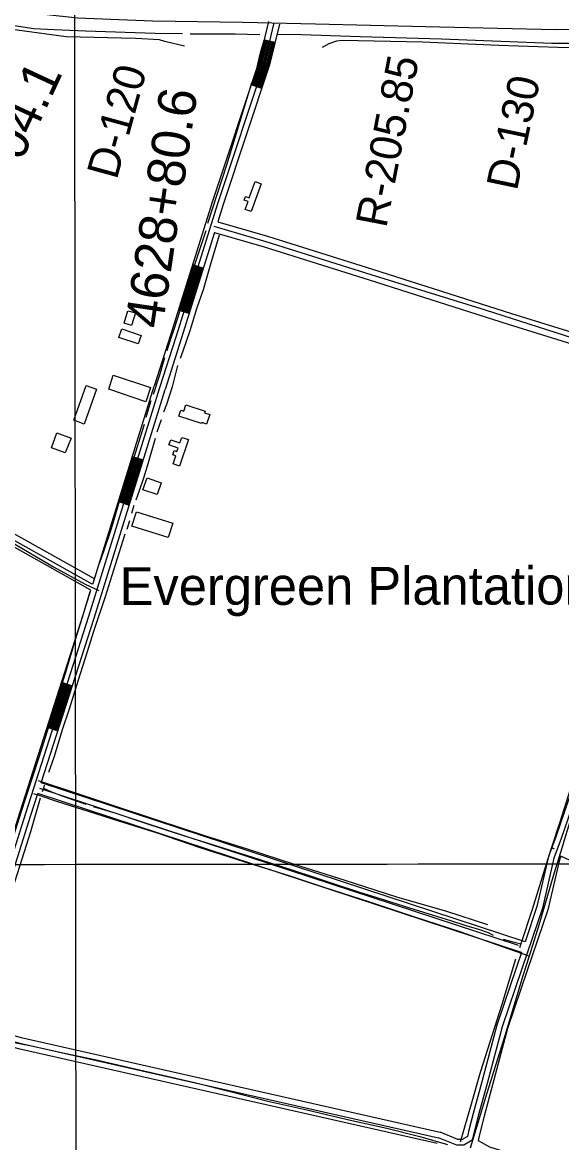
# Model space of a CAD drawing. Extents: x 3297772 to 3335630, y 634068 to 659439.
# Drawn here: x 3322784 to 3324208, y 641761 to 644719 of the extents above; entities that cross this region are included whole.
import ezdxf

# ---------------------------------------------------------------- set-up
doc = ezdxf.new("R2010")
doc.units = 0
for name, color, linetype in [('V-BLDG-IDEN', 7, 'Continuous'), ('V-BLDG-OTLN', 7, 'Continuous'), ('V-DTCH-CNTR', 7, 'Continuous'), ('V-GRID-MAJR', 7, 'Continuous'), ('V-RIVR-RANG-IDEN', 7, 'Continuous'), ('V-ROAD-CNTR', 7, 'Continuous'), ('V-SURV-IDEN', 7, 'Continuous'), ('V-TOPO-SHOR', 7, 'Continuous')]:
    doc.layers.add(name, color=color, linetype=linetype)

msp = doc.modelspace()

# ---------------------------------------------------------------- linework, layer by layer
at = {"layer": 'V-BLDG-OTLN'}
for points in [[(3323414.384, 644292.865), (3323388.237, 644219.6140000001), (3323372.019, 644225.404), (3323379.5700000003, 644246.558), (3323369.487, 644250.156), (3323372.863, 644259.612), (3323382.9080000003, 644256.0260000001), (3323398.129, 644298.667)], [(3323082.395, 643952.2440000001), (3323072.083, 643918.8), (3323052.201, 643924.944), (3323062.228, 643957.497)], [(3323046.491, 643909.568), (3323097.12, 643892.704), (3323089.555, 643869.986), (3323038.578, 643886.964)], [(3322919.9020000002, 643668.622), (3322952.2120000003, 643760.584), (3322979.896, 643750.856), (3322947.3000000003, 643658.001)], [(3323023.869, 643787.365), (3323122.3370000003, 643754.5750000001), (3323109.9960000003, 643717.504), (3323011.843, 643750.186)], [(3323215.6580000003, 643708.78), (3323266.289, 643692.381), (3323264.915, 643688.14), (3323278.566, 643683.72), (3323270.262, 643658.063), (3323257.257, 643662.272), (3323256.475, 643659.873), (3323197.183, 643679.125), (3323202.463, 643695.363), (3323210.303, 643692.824)], [(3322896.9050000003, 643582.68), (3322860.678, 643595.787), (3322874.838, 643634.951), (3322912.3680000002, 643621.389)], [(3323222.4, 643617.185), (3323198.514, 643547.5160000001), (3323181.637, 643553.302), (3323188.94, 643574.601), (3323180.654, 643577.439), (3323184.453, 643588.544), (3323191.903, 643585.99), (3323194.977, 643594.911), (3323170.8170000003, 643603.129), (3323175.468, 643616.691), (3323199.745, 643608.458), (3323204.75, 643623.272)], [(3323113.365, 643516.12), (3323150.521, 643503.474), (3323139.862, 643471.992), (3323101.627, 643484.894)], [(3323085.2460000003, 643426.938), (3323180.932, 643396.478), (3323168.833, 643358.461), (3323073.1380000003, 643388.9230000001)]]:
    msp.add_lwpolyline(points, close=True, dxfattribs=at)
at = {"layer": 'V-DTCH-CNTR'}
for points in [[(3323211.673, 644656.602), (3323159.768, 644668.6730000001), (3323145.647, 644673.2710000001), (3323083.791, 644676.746), (3322899.052, 644680.92), (3322750.1950000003, 644701.785), (3322629.576, 644714.2390000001), (3322576.291, 644723.254), (3322455.6410000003, 644739.622), (3322443.126, 644738.752), (3322435.35, 644731.6510000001), (3322407.7, 644657.104), (3322316.553, 644374.6950000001), (3322249.913, 644169.166)], [(3325777.028, 644670.59), (3325707.12, 644668.9230000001), (3325637.213, 644667.125), (3325567.311, 644665.198), (3325456.176, 644664.4130000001), (3325265.219, 644662.281), (3325084.417, 644662.5700000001), (3325028.075, 644661.39), (3324944.348, 644658.452), (3324928.722, 644654.427), (3324905.295, 644647.218), (3324882.642, 644640.7980000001), (3324867.778, 644639.909), (3324802.77, 644646.493), (3324679.867, 644649.541), (3324434.0870000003, 644652.5), (3324311.217, 644650.851), (3324197.713, 644653.18), (3324041.924, 644658.343), (3323839.931, 644667.09), (3323628.582, 644671.077), (3323612.9390000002, 644669.4), (3323592.6350000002, 644662.996), (3323575.49, 644652.701)], [(3324713.944, 644145.077), (3324670.518, 644003.964), (3324628.608, 643868.853), (3324593.2660000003, 643755.261), (3324593.088, 643754.702), (3324551.364, 643623.157), (3324505.404, 643471.031), (3324457.44, 643317.909), (3324416.542, 643185.8), (3324378.682, 643068.208), (3324332.24, 642922.094), (3324289.84, 642791.493), (3324248.467, 642669.903), (3324214.634, 642559.313), (3324211.662, 642549.669), (3324185.345, 642464.235), (3324147.9590000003, 642334.623), (3324122.183, 642253.4130000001), (3324105.553, 642201.017), (3324057.572, 642042.385), (3324010.616, 641891.264), (3323966.676, 641745.643)], [(3322752.636, 643348.082), (3322866.148, 643281.6900000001), (3322949.666, 643235.905), (3322985.8310000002, 643219.115)], [(3322825.461, 642716.659), (3322921.2830000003, 642685.48), (3323029.464, 642649.1140000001), (3323138.68, 642612.745), (3323267.472, 642571.171), (3323377.72, 642536.3470000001), (3323501.876, 642495.8150000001), (3323632.733, 642454.75), (3323771.315, 642410.059), (3323903.727, 642371.569), (3324012.426, 642336.233)], [(3324122.183, 642253.4130000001), (3324051.609, 642277.826), (3323942.401, 642316.772), (3323817.213, 642356.79), (3323701.302, 642395.754), (3323580.753, 642434.729), (3323488.022, 642464.867), (3323369.528, 642501.7760000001), (3323253.616, 642539.193), (3323140.798, 642577.632), (3323038.791, 642609.86), (3322958.421, 642634.81), (3322877.023, 642660.7980000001), (3322833.235, 642675.861), (3322814.09, 642681.589)], [(3322730.3000000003, 642031.556), (3322803.48, 642017.449), (3322894.687, 641997.108), (3322975.079, 641980.407), (3323062.163, 641960.076), (3323154.4, 641938.703), (3323237.879, 641919.415), (3323336.295, 641894.932), (3323431.6180000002, 641870.458), (3323535.193, 641846.9940000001), (3323653.711, 641819.366), (3323746.465, 641799.024), (3323833.0300000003, 641776.633), (3323906.707, 641755.821)]]:
    msp.add_lwpolyline(points, dxfattribs=at)
at = {"layer": 'V-GRID-MAJR'}
for points in [[(3322928.257, 639467.96), (3322924.734, 642495.561), (3322917.681, 648556.903), (3322910.628, 654618.27), (3322907.098, 657652.0210000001)], [(3301879.038, 642477.1950000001), (3307140.4620000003, 642480.638), (3312401.887, 642484.8470000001), (3317663.311, 642489.822), (3322924.734, 642495.561), (3328186.156, 642502.066), (3333447.577, 642509.336), (3333447.578, 642509.336)]]:
    msp.add_spline(points, degree=3, dxfattribs=at)
at = {"layer": 'V-ROAD-CNTR'}
for p, q in [((3323450.8410609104, 644666.171640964), (3323421.66611926, 644673.1606269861)), ((3323416.0601304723, 644544.8958835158), (3323387.5871874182, 644554.34386462)), ((3323261.4214397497, 644069.686833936), (3323232.7974969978, 644078.6668159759)), ((3323224.0045145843, 643950.4180724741), (3323195.3805718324, 643959.398054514)), ((3323074.2158141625, 643572.7998277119), (3323102.867756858, 643563.907845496)), ((3323037.167888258, 643453.41606648), (3323065.819830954, 643444.5240842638)), ((3322887.326187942, 642976.554020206), (3322915.89213081, 642967.390038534)), ((3322849.143264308, 642857.5282582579), (3322877.709207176, 642848.3652765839))]:
    msp.add_line(p, q, dxfattribs=at)
for points in [[(3322673.5746154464, 644762.4164484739), (3322841.3322799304, 644740.9414914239), (3322929.3971038, 644731.0725111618), (3323127.8027069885, 644723.2365268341), (3323366.088230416, 644720.2755327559), (3323557.5388475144, 644715.631542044), (3323848.1812662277, 644708.4675563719), (3324191.4885796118, 644700.9045714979), (3324446.613069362, 644703.9915653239), (3324826.0493104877, 644709.772553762), (3325223.4105157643, 644710.6535519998), (3325736.1314903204, 644715.2805427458), (3326147.0906684, 644721.962529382)], [(3323433.314095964, 644721.784529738), (3323407.7901470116, 644615.2287428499), (3323285.6353913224, 644247.08947913), (3323174.475613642, 643892.7621877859), (3323131.797698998, 643758.3544566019)], [(3323447.9010667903, 644718.290536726), (3323422.2281181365, 644611.1117510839), (3323299.910362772, 644242.482488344), (3323188.7795850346, 643888.247196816), (3323146.094670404, 643753.8154656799)], [(3323462.488037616, 644714.7965437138), (3323436.66608926, 644606.9947593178), (3323314.185334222, 644237.8754975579), (3323299.9453627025, 644192.4855883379)], [(3324871.720219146, 644709.87355356), (3324880.15820227, 644664.660643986), (3324864.4582336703, 644609.5367542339), (3324776.924408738, 644362.1382490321), (3324672.465617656, 644028.411916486), (3324596.3307699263, 643781.7664097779), (3324570.4568216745, 643695.9325814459), (3324453.283056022, 643327.117319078), (3324334.0522944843, 642949.1190750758), (3324242.193478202, 642666.133641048), (3324206.7155491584, 642563.346846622), (3324187.4115877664, 642511.9979493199), (3324157.0666484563, 642379.84321363), (3324102.888756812, 642219.5625341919), (3324050.8978607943, 642066.005841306), (3324011.171940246, 641917.0111392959), (3323988.631985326, 641833.9973053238), (3323976.3480098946, 641785.9414014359), (3323971.9010187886, 641767.1254390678), (3323949.634063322, 641754.105465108), (3323931.30009999, 641753.748465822), (3323882.7421971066, 641773.632426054)], [(3323424.584113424, 644672.460628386), (3323410.6771412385, 644614.4047444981), (3323390.435181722, 644553.3978665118)], [(3323427.502107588, 644671.762629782), (3323413.5651354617, 644613.5817461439), (3323393.2821760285, 644552.452868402)], [(3323430.419101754, 644671.0636311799), (3323416.4531296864, 644612.7587477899), (3323396.129170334, 644551.5088702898)], [(3323433.337095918, 644670.3646325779), (3323419.340123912, 644611.9347494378), (3323398.977164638, 644550.56387218)], [(3323436.254090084, 644669.665633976), (3323422.2281181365, 644611.1117510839), (3323401.824158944, 644549.6188740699)], [(3323439.17108425, 644668.9666353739), (3323425.1161123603, 644610.2887527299), (3323404.6711532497, 644548.6738759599)], [(3323442.0890784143, 644668.2676367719), (3323428.003106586, 644609.4647543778), (3323407.5191475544, 644547.7288778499)], [(3323445.0060725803, 644667.56863817), (3323430.89110081, 644608.6417560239), (3323410.36614186, 644546.7848797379)], [(3323447.924066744, 644666.870639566), (3323433.779095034, 644607.8187576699), (3323413.2131361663, 644545.839881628)], [(3323289.2913840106, 644180.6876119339), (3323288.954384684, 644180.796611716), (3323426.7731090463, 644140.4306924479), (3323703.686555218, 644053.335866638), (3324005.70495118, 643959.96505338), (3324329.460303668, 643856.3002607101), (3324481.3389999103, 643804.2973647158), (3324543.88887481, 643782.279408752), (3324576.040810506, 643773.6804259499), (3324613.03373652, 643745.103483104), (3324744.241474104, 643691.272590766), (3324954.794052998, 643596.7617797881), (3325168.2596260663, 643501.4889703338), (3325391.451179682, 643406.400160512), (3325556.864848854, 643338.2832967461), (3325783.118396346, 643237.178498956), (3325998.859964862, 643151.76166979), (3326114.403733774, 643099.4937743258), (3326186.7635890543, 643068.1508370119)], [(3323299.9453627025, 644192.4855883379), (3323431.132100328, 644154.78466374), (3323708.217546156, 644067.6348380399), (3324075.3178119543, 643950.461072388), (3324334.1032943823, 643870.56523218), (3324486.2589900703, 643818.467336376), (3324548.3238659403, 643796.62038007), (3324582.40379778, 643787.5053982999)], [(3323291.1693802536, 644164.512644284), (3323203.083556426, 643883.7322058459), (3323160.3916418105, 643749.2764747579)], [(3323291.1693802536, 644164.512644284), (3323422.414117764, 644126.0767211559), (3323699.15556428, 644039.036895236), (3324066.331829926, 643921.839129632), (3324324.817312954, 643842.03528924), (3324476.4190097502, 643790.1273930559), (3324539.4538836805, 643767.9384374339), (3324569.254824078, 643759.9684533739), (3324573.17881623, 643756.9364594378)], [(3323235.659491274, 644077.7678177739), (3323198.242566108, 643958.50005631)], [(3323238.522485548, 644076.8698195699), (3323201.105560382, 643957.602058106)], [(3323241.384479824, 644075.9718213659), (3323203.967554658, 643956.704059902)], [(3323244.247474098, 644075.0738231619), (3323206.8305489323, 643955.806061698)], [(3323247.1094683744, 644074.1758249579), (3323209.692543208, 643954.908063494)], [(3323249.97146265, 644073.2778267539), (3323212.5545374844, 643954.01006529)], [(3323252.834456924, 644072.3798285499), (3323215.4175317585, 643953.112067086)], [(3323255.6964512, 644071.4818303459), (3323218.2795260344, 643952.214068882)], [(3323258.5594454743, 644070.583832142), (3323221.142520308, 643951.3160706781)], [(3322964.7150331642, 643219.9395334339), (3322441.3530798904, 643512.8179476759), (3322189.319583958, 643648.1016771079), (3322172.54361751, 643657.969657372), (3322161.735639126, 643664.208644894), (3322108.079746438, 643685.4256024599), (3322094.2417741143, 643701.8685695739), (3322086.6957892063, 643716.41054049), (3322086.4577896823, 643732.2455088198), (3322109.09374441, 643776.613420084)], [(3323146.094670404, 643753.8154656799), (3322958.6530452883, 643149.794673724), (3322791.9073787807, 642630.0007133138), (3322553.105856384, 641876.69421993), (3322368.667225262, 641317.4913383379), (3322286.0393905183, 641074.5338242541), (3322193.9985746, 640811.577350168), (3322058.37884584, 640416.25214082), (3321968.0390265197, 640154.178664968), (3321891.263180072, 639902.0231692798), (3321793.2503760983, 639599.2637747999), (3321752.24445811, 639469.781033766)], [(3322968.3690258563, 643235.083503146), (3322448.5630654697, 643525.9719213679), (3322196.671569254, 643661.1796509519), (3322180.095602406, 643670.9296314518), (3322168.27862604, 643677.7516178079), (3322117.1177283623, 643697.981577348), (3322106.789749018, 643710.2545528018), (3322101.640759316, 643720.176532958), (3322101.511759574, 643728.7465158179), (3322106.5067495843, 643738.5354962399), (3322113.70873518, 643744.0724851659), (3322127.905706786, 643750.00047331), (3322139.471683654, 643740.8894915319), (3322154.061654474, 643730.108513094), (3322183.5705954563, 643705.8385616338), (3322252.01345857, 643666.8696395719), (3322742.3334779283, 643398.8231756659)], [(3322973.804014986, 643249.2304748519), (3322455.77305105, 643539.1258950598), (3322204.02355455, 643674.2576247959), (3322187.647587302, 643683.8896055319), (3322174.821612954, 643691.2945907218), (3322126.155710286, 643710.5375522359), (3322119.337723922, 643718.6405360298), (3322116.5857294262, 643723.9425254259), (3322116.565729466, 643725.247522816), (3322118.330725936, 643728.7055158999), (3322121.2977200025, 643730.98551134), (3322125.5497114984, 643732.761507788), (3322130.371701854, 643728.963515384), (3322144.834672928, 643718.2765367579), (3322175.0336125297, 643693.4385864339), (3322244.7044731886, 643653.7706657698), (3322735.1384923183, 643385.6612019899)], [(3322833.5932954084, 642710.8415516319), (3322972.9580166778, 643145.2806827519), (3323160.4206417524, 643749.369474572)], [(3322973.804014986, 643249.2304748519), (3323131.768699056, 643758.2614567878)], [(3324573.17881623, 643756.9364594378), (3324556.1268503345, 643700.3685725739), (3324438.9820846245, 643331.644310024), (3324319.766323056, 642953.691065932), (3324227.96950665, 642670.896631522), (3324192.603577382, 642568.433836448), (3324173.017616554, 642516.334940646), (3324142.615677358, 642383.9332054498), (3324111.303739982, 642291.3023907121)], [(3323040.0328825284, 643452.52606826), (3323077.0808084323, 643571.9098294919)], [(3323042.897876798, 643451.63607004), (3323079.945802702, 643571.0198312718)], [(3323045.7638710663, 643450.7470718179), (3323082.8117969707, 643570.13083305)], [(3323048.6288653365, 643449.858073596), (3323085.67679124, 643569.2418348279)], [(3323051.493859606, 643448.969075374), (3323088.5417855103, 643568.3528366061)], [(3323054.358853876, 643448.080077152), (3323091.4067797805, 643567.4638383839)], [(3323057.223848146, 643447.1910789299), (3323094.27177405, 643566.5748401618)], [(3323060.089842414, 643446.3020807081), (3323097.1377683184, 643565.68584194)], [(3323062.9548366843, 643445.4120824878), (3323100.002762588, 643564.79584372)], [(3322605.606751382, 642091.947789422), (3322777.6164073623, 642634.5577042), (3322944.3480738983, 643154.308664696), (3322964.7150331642, 643219.9395334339)], [(3322852.0002585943, 642856.6102600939), (3322890.18218223, 642975.636022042)], [(3322854.856252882, 642855.694261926), (3322893.038176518, 642974.7200238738)], [(3322857.7132471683, 642854.7782637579), (3322895.895170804, 642973.8040257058)], [(3322860.569241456, 642853.8612655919), (3322898.751165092, 642972.88702754)], [(3322863.426235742, 642852.9452674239), (3322901.608159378, 642971.971029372)], [(3322866.283230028, 642852.0292692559), (3322904.4651536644, 642971.055031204)], [(3322869.139224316, 642851.11227109), (3322907.321147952, 642970.1380330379)], [(3322871.996218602, 642850.1962729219), (3322910.1781422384, 642969.22203487)], [(3322874.85221289, 642849.2802747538), (3322913.0341365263, 642968.3060367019)], [(3324093.942774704, 642281.2154108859), (3322830.055302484, 642696.215580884)], [(3324111.303739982, 642291.3023907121), (3322833.5932954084, 642710.8415516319)], [(3322633.224696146, 642079.7928137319), (3322806.1983501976, 642625.4437224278), (3322824.4303137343, 642682.2756087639)], [(3324101.6977591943, 642262.8814475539), (3322824.4303137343, 642682.2756087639)], [(3324205.392551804, 642517.2009389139), (3324201.805558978, 642507.6609579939), (3324171.517619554, 642375.7532218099), (3324117.097728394, 642214.7555438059), (3324065.263832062, 642061.6638499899), (3324025.656911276, 641913.11414709), (3324003.136956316, 641830.1743129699), (3323990.913980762, 641782.358408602), (3323986.98498862, 641765.73444185)], [(3325757.103448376, 641796.007381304), (3324205.392551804, 642517.2009389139)], [(3324101.6977591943, 642262.8814475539), (3324088.67978523, 642224.3695245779), (3324036.5318895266, 642070.3478326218), (3323996.6869692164, 641920.9081315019), (3323974.127014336, 641837.820297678), (3323961.7820390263, 641789.5243942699), (3323958.781045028, 641776.830419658), (3323945.4350717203, 641769.026435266), (3323934.112094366, 641768.8064357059), (3323887.2701880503, 641787.986397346)], [(3322633.224696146, 642079.7928137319), (3322724.684513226, 642052.9558674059), (3322780.879400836, 642038.214896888), (3323887.2701880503, 641787.986397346)], [(3322618.7907250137, 642068.396836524), (3322720.6685212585, 642038.501896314), (3322777.3214079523, 642023.6409260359), (3323882.7421971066, 641773.632426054)], [(3322624.156714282, 642051.1898709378), (3322716.6525292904, 642024.047925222), (3322773.7634150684, 642009.066955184), (3323879.4332037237, 641759.0024553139)], [(3323986.98498862, 641765.73444185), (3324017.4999275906, 641749.6764739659), (3324212.0325385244, 641688.4375964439), (3324320.39932179, 641647.9386774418), (3324404.8391529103, 641607.9897573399), (3324513.2159361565, 641564.1398450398), (3324612.6367373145, 641505.9599614), (3324684.277594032, 641467.224038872), (3324719.989522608, 641446.149081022), (3324830.4023017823, 641402.7151678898), (3324992.6689772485, 641349.007275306), (3325082.9297967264, 641313.8423456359), (3325255.71245116, 641237.5474982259), (3325434.42709373, 641163.27064678), (3325510.245942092, 641133.317706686), (3325541.392879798, 641127.3847185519)]]:
    msp.add_lwpolyline(points, dxfattribs=at)
at = {"layer": 'V-TOPO-SHOR'}
for p, q in [((3323122.835, 643719.984), (3323110.0300000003, 643675.831)), ((3323150.4390000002, 643669.147), (3323139.075, 643636.741)), ((3323078.424, 643443.6460000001), (3323072.253, 643422.09)), ((3323067.031, 643402.362), (3323059.453, 643380.287)), ((3322979.257, 643267.6730000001), (3322968.8310000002, 643234.326)), ((3324188.7630000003, 642535.534), (3324181.255, 642540.039))]:
    msp.add_line(p, q, dxfattribs=at)
for points in [[(3321661.8200000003, 644869.699), (3321712.58, 644862.926), (3321933.8680000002, 644831.9990000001), (3322146.44, 644801.015), (3322360.598, 644770.039), (3322420.887, 644760.1630000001), (3322634.245, 644729.976), (3322814.299, 644703.514), (3322867.4080000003, 644700.718), (3322950.628, 644697.345), (3323134.504, 644690.72), (3323206.616, 644689.645)], [(3323227.221, 644688.997), (3323276.346, 644689.344), (3323346.077, 644689.045), (3323411.0640000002, 644687.126)], [(3323458.217, 644688.236), (3323520.822, 644687.093), (3323676.161, 644681.85), (3323890.146, 644675.438), (3324181.816, 644664.0260000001), (3324405.261, 644664.018), (3324753.098, 644665.681), (3324829.156, 644667.01), (3324856.122, 644663.24)], [(3323403.37, 644600.688), (3323412.608, 644638.787), (3323422.674, 644672.136)], [(3323273.164, 644188.532), (3323323.579, 644342.607), (3323389.398, 644559.386)], [(3323303.509, 644157.627), (3323280.897, 644080.827), (3323261.193, 644013.02), (3323244.045, 643964.988), (3323225.613, 643904.691), (3323207.198, 643850.653), (3323200.21, 643831.664)], [(3323268.2830000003, 644168.529), (3323243.4760000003, 644094.774), (3323227.577, 644046.2390000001), (3323208.576, 643980.185)], [(3323199.116, 643957.175), (3323184.418, 643910.884), (3323174.323, 643879.861), (3323165.474, 643851.4940000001)], [(3323158.847, 643833.179), (3323144.787, 643785.037), (3323128.989, 643736.89)], [(3323193.5810000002, 643812.877), (3323178.915, 643756.326), (3323164.026, 643710.291), (3323156.133, 643689.8150000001)], [(3324565.095, 643757.975), (3324538.975, 643669.188), (3324505.157, 643564.607), (3324483.937, 643491.544), (3324449.111, 643384.46), (3324416.79, 643277.872), (3324365.792, 643113.7390000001), (3324331.474, 643009.16), (3324287.548, 642869.0480000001), (3324241.62, 642729.442), (3324203.251, 642606.843), (3324181.255, 642540.039), (3324171.454, 642510.27), (3324129.5470000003, 642376.162), (3324099.673, 642285.966), (3324096.159, 642275.352)], [(3323105.2830000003, 643657.51), (3323072.585, 643553.103), (3323038.012, 643447.273), (3323018.065, 643381.97), (3322997.63, 643321.425), (3322987.31, 643292.098)], [(3323134.332, 643619.831), (3323115.808, 643556.171), (3323103.436, 643515.639), (3323091.8340000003, 643482.365), (3323083.623, 643457.787)], [(3323054.2490000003, 643367.138), (3323028.989, 643286.9670000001), (3323001.982, 643201.902), (3322972.7120000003, 643113.338), (3322953.782, 643054.542), (3322931.0640000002, 642981.736), (3322906.324, 642902.4230000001), (3322889.924, 642853.137), (3322866.6950000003, 642777.826), (3322853.0640000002, 642737.759)], [(3322962.202, 643215.539), (3322941.8510000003, 643147.544), (3322923.173, 643088.748), (3322901.958, 643016.937), (3322879.741, 642944.88), (3322858.536, 642877.826), (3322834.808, 642802.267), (3322812.8510000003, 642734.466), (3322789.631, 642662.161), (3322769.1920000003, 642599.3640000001), (3322744.7, 642519.801), (3322717.951, 642438.4890000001), (3322693.973, 642362.93), (3322672.5160000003, 642294.378), (3322645.4990000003, 642206.056), (3322622.7600000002, 642125.485), (3322609.131, 642083.204)], [(3322841.697, 642704.414), (3322839.293, 642696.433), (3322836.348, 642686.643)], [(3322839.293, 642696.433), (3322860.3340000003, 642686.649), (3322892.856, 642675.0480000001), (3322951.566, 642654.7760000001)], [(3322830.8000000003, 642670.126), (3322805.3510000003, 642581.1730000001), (3322782.383, 642509.1190000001), (3322751.338, 642412.0430000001), (3322722.553, 642317.469), (3322668.789, 642147.837), (3322652.122, 642093.807)], [(3322970.824, 642648.147), (3323027.963, 642631.636), (3323095.512, 642608.428), (3323162.5640000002, 642586.723), (3323228.616, 642565.523), (3323279.6580000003, 642549.868), (3323332.199, 642533.209), (3323388.745, 642515.037), (3323459.8000000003, 642492.321), (3323546.367, 642464.556), (3323606.912, 642443.871), (3323671.463, 642423.174), (3323719.4990000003, 642407.528), (3323792.059, 642385.309), (3323868.12, 642361.579), (3323914.657, 642346.937), (3323955.1890000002, 642333.814), (3323988.217, 642324.215), (3324013.735, 642315.134), (3324027.143, 642308.9)], [(3324053.44, 642298.023), (3324082.781, 642290.421), (3324099.673, 642285.966)], [(3324086.21, 642245.291), (3324050.286, 642124.961), (3323992.739, 641945.321), (3323968.489, 641861.75), (3323939.733, 641761.4940000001)]]:
    msp.add_lwpolyline(points, dxfattribs=at)

# ---------------------------------------------------------------- texts
at = {"layer": 'V-BLDG-IDEN'}
msp.add_text('Evergreen Plantation', height=99.99980199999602, rotation=0.0733610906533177, dxfattribs=at).set_placement((3323040.678821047, 643180.2738865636))
at = {"layer": 'V-RIVR-RANG-IDEN'}
for s, height, rotation, p in [('R-205.85', 82.999998, 79.0496332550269, (3323744.7079635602, 644174.2407212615)), ('D-120', 82.999998, 74.65323347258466, (3323032.9224806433, 644301.4752783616)), ('D-130', 82.99999800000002, 78.08301725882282, (3324089.466, 644272.343))]:
    msp.add_text(s, height=height, rotation=rotation, dxfattribs=at).set_placement(p)
at = {"layer": 'V-SURV-IDEN'}
for s, height, rotation, p in [('4626+04.1', 100.00000000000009, 65.03633128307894, (3322622.5948776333, 644008.525441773)), ('4628+80.6', 100, 81.54508020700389, (3323153.2924715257, 643908.0791209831))]:
    msp.add_text(s, height=height, rotation=rotation, dxfattribs=at).set_placement(p)

doc.saveas('drawing.dxf')
